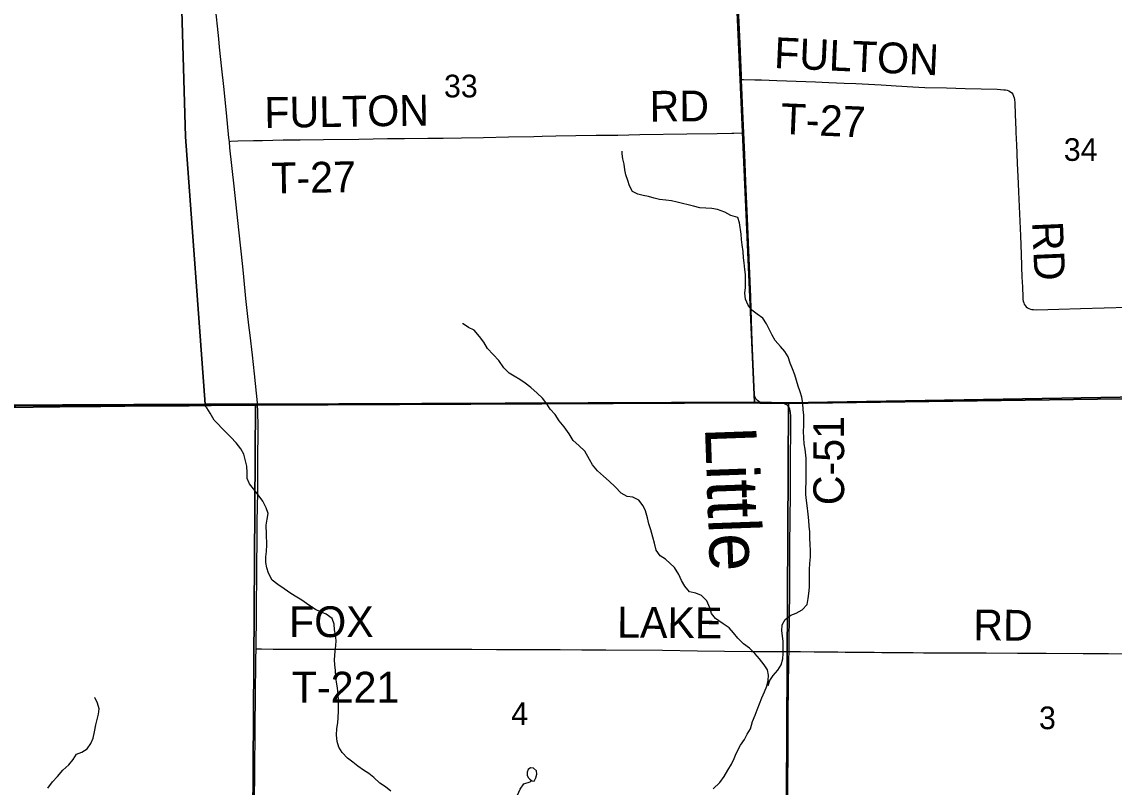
# Model space of a CAD drawing. Extents: x 1985906 to 2360102, y 891258 to 1222054.
# Drawn here: x 2117368 to 2128015, y 1053500 to 1060962 of the extents above; entities that cross this region are included whole.
import ezdxf

# ---------------------------------------------------------------- set-up
doc = ezdxf.new("R2010")
doc.units = 0
for name, color, linetype in [('GM_X_County_Road', 7, 'Continuous'), ('GM_X_County_Road_Text', 7, 'Continuous'), ('GM_X_Minor_Lake', 7, 'Continuous'), ('GM_X_Minor_River', 7, 'Continuous'), ('GM_X_Minor_River_Text', 7, 'Continuous'), ('GM_X_Section', 7, 'Continuous'), ('GM_X_Section_Text', 7, 'Continuous'), ('GM_X_Township', 7, 'Continuous'), ('GM_X_Township_Road', 7, 'Continuous'), ('GM_X_Township_Road_Text', 7, 'Continuous')]:
    doc.layers.add(name, color=color, linetype=linetype)

msp = doc.modelspace()

# ---------------------------------------------------------------- linework, layer by layer
at = {"layer": 'GM_X_County_Road'}
for points in [[(2124384, 1060398), (2124382, 1060438), (2124368, 1060749), (2124351, 1061159), (2124329, 1061650), (2124315, 1062011), (2124311, 1062109), (2124299, 1062371), (2124295, 1062516)], [(2119391, 1059796), (2119387, 1059831), (2119362, 1060075), (2119336, 1060331), (2119319, 1060503), (2119296, 1060714), (2119287, 1060796), (2119275, 1060919), (2119265, 1061009), (2119248, 1061166), (2119233, 1061295), (2119196, 1061654), (2119155, 1062046), (2119128, 1062291), (2119115, 1062410)], [(2124406, 1059878), (2124397, 1060094), (2124387, 1060323), (2124384, 1060398)], [(2124561, 1057255), (2124550, 1057261), (2124537, 1057270), (2124527, 1057282), (2124520, 1057295), (2124514, 1057310), (2124510, 1057325), (2124508, 1057341), (2124505, 1057373), (2124503, 1057474), (2124487, 1057850), (2124484, 1057947), (2124480, 1058045), (2124472, 1058279), (2124453, 1058734), (2124440, 1059045), (2124424, 1059406), (2124416, 1059668), (2124406, 1059878)], [(2119666, 1057227), (2119665, 1057246), (2119636, 1057531), (2119616, 1057711), (2119593, 1057906), (2119582, 1058004), (2119569, 1058118), (2119553, 1058265), (2119532, 1058477), (2119521, 1058575), (2119483, 1058934), (2119437, 1059358), (2119397, 1059733), (2119391, 1059796)], [(2119670, 1057120), (2119669, 1057167), (2119666, 1057227)], [(2124814, 1057232), (2124808, 1057235), (2124791, 1057240), (2124775, 1057243), (2124741, 1057246), (2124643, 1057246), (2124594, 1057247), (2124578, 1057250), (2124563, 1057254), (2124561, 1057255)], [(2124846, 1054821), (2124847, 1054895), (2124851, 1055201), (2124853, 1055364), (2124854, 1055548), (2124853, 1055709), (2124854, 1055905), (2124856, 1056071), (2124859, 1056398), (2124859, 1056577), (2124861, 1056758), (2124862, 1056922), (2124864, 1057119), (2124860, 1057152), (2124858, 1057169), (2124853, 1057185), (2124846, 1057201), (2124836, 1057215), (2124823, 1057226), (2124814, 1057232)], [(2119651, 1054847), (2119653, 1054981), (2119654, 1055064), (2119656, 1055137), (2119657, 1055296), (2119658, 1055530), (2119660, 1055657), (2119662, 1055914), (2119663, 1056091), (2119667, 1056373), (2119667, 1056465), (2119669, 1056598), (2119669, 1056673), (2119670, 1056755), (2119671, 1056917), (2119671, 1057015), (2119671, 1057067), (2119670, 1057111), (2119670, 1057120)], [(2119623, 1052187), (2119624, 1052436), (2119626, 1052559), (2119629, 1052797), (2119631, 1053076), (2119633, 1053212), (2119638, 1053608), (2119643, 1054109), (2119646, 1054372), (2119649, 1054749), (2119651, 1054847)], [(2124826, 1051676), (2124825, 1051690), (2124822, 1051936), (2124819, 1052092), (2124818, 1052134), (2124818, 1052370), (2124820, 1052494), (2124820, 1052548), (2124823, 1052740), (2124828, 1053040), (2124830, 1053249), (2124833, 1053543), (2124836, 1053839), (2124839, 1054234), (2124841, 1054457), (2124844, 1054745), (2124846, 1054821)]]:
    msp.add_lwpolyline(points, dxfattribs=at)
at = {"layer": 'GM_X_Minor_Lake'}
for points in [[(2122363, 1053559), (2122377, 1053591), (2122389, 1053625), (2122385, 1053659), (2122355, 1053685), (2122325, 1053687), (2122303, 1053673), (2122293, 1053647), (2122295, 1053617), (2122303, 1053595), (2122319, 1053577)], [(2122319, 1053577), (2122340, 1053561), (2122347, 1053560), (2122363, 1053559)]]:
    msp.add_lwpolyline(points, dxfattribs=at)
at = {"layer": 'GM_X_Minor_River'}
for points in [[(2123220, 1059675), (2123218, 1059701)], [(2124642, 1054540), (2124642, 1054490), (2124658, 1054540), (2124692, 1054590), (2124738, 1054640), (2124770, 1054692), (2124786, 1054752), (2124790, 1054803), (2124789, 1054923), (2124777, 1055023), (2124779, 1055081), (2124807, 1055133), (2124863, 1055178), (2124915, 1055196), (2124973, 1055228), (2125023, 1055282), (2125031, 1055338), (2125039, 1055388), (2125045, 1055451), (2125044, 1055571), (2125046, 1055623), (2125050, 1055681), (2125054, 1055745), (2125054, 1055809), (2125052, 1055862), (2125050, 1055932), (2125048, 1055990), (2125043, 1056046), (2125039, 1056100), (2125031, 1056160), (2125021, 1056245), (2125015, 1056295), (2125011, 1056353), (2125011, 1056417), (2125012, 1056467), (2125012, 1056708), (2125002, 1056794), (2124992, 1056848), (2124990, 1056906), (2124987, 1056970), (2124989, 1057024), (2124991, 1057079), (2124991, 1057129), (2124985, 1057179), (2124979, 1057241), (2124971, 1057301), (2124955, 1057355), (2124936, 1057409), (2124920, 1057464), (2124902, 1057520), (2124880, 1057578), (2124858, 1057634), (2124836, 1057694), (2124804, 1057746), (2124763, 1057796), (2124711, 1057854), (2124681, 1057908), (2124657, 1057958), (2124627, 1058017), (2124589, 1058071), (2124535, 1058113), (2124484, 1058149), (2124446, 1058199), (2124420, 1058257), (2124416, 1058317), (2124420, 1058371), (2124422, 1058437), (2124420, 1058498), (2124415, 1058548), (2124409, 1058612), (2124403, 1058662), (2124399, 1058724), (2124389, 1058788), (2124383, 1058838), (2124379, 1058891), (2124362, 1059003), (2124348, 1059055), (2124280, 1059073), (2124220, 1059105), (2124148, 1059133), (2124094, 1059141), (2123978, 1059149), (2123916, 1059163), (2123862, 1059177), (2123809, 1059191), (2123757, 1059203), (2123701, 1059215), (2123645, 1059223), (2123585, 1059229), (2123533, 1059243), (2123477, 1059259), (2123425, 1059269), (2123373, 1059283), (2123319, 1059309), (2123291, 1059363), (2123274, 1059415), (2123256, 1059469), (2123246, 1059519), (2123238, 1059575), (2123226, 1059625), (2123220, 1059675)], [(2124606, 1054430), (2124628, 1054486), (2124642, 1054540), (2124646, 1054592), (2124636, 1054644), (2124604, 1054694), (2124558, 1054750), (2124513, 1054802), (2124459, 1054856), (2124403, 1054896), (2124347, 1054951), (2124305, 1055003), (2124263, 1055053), (2124205, 1055093), (2124128, 1055143), (2124090, 1055193), (2124074, 1055249), (2124046, 1055317), (2123994, 1055367), (2123936, 1055391), (2123876, 1055403), (2123829, 1055459), (2123797, 1055515), (2123773, 1055574), (2123729, 1055642), (2123641, 1055722), (2123590, 1055756), (2123550, 1055812), (2123534, 1055878), (2123518, 1055938), (2123498, 1056008), (2123480, 1056066), (2123466, 1056127), (2123447, 1056193), (2123425, 1056243), (2123381, 1056299), (2123323, 1056327), (2123269, 1056333), (2123209, 1056367), (2123151, 1056429), (2123092, 1056483), (2123036, 1056531), (2122978, 1056583), (2122930, 1056641), (2122900, 1056693), (2122856, 1056776), (2122797, 1056830), (2122741, 1056880), (2122703, 1056946), (2122653, 1057014), (2122607, 1057072), (2122566, 1057134), (2122518, 1057184), (2122486, 1057238), (2122444, 1057293), (2122390, 1057341), (2122330, 1057397), (2122274, 1057439), (2122223, 1057475), (2122167, 1057507), (2122117, 1057537), (2122067, 1057589), (2122017, 1057659), (2121963, 1057719), (2121908, 1057777), (2121870, 1057839), (2121828, 1057893), (2121776, 1057954), (2121722, 1057980), (2121670, 1058016), (2121664, 1058016)], [(2120429, 1054878), (2120431, 1054930), (2120425, 1054981), (2120415, 1055035), (2120411, 1055089), (2120392, 1055145), (2120336, 1055185), (2120280, 1055209), (2120230, 1055233), (2120166, 1055275), (2120098, 1055323), (2120048, 1055351), (2119989, 1055389), (2119925, 1055433), (2119865, 1055475), (2119809, 1055519), (2119771, 1055587), (2119755, 1055638), (2119745, 1055690), (2119746, 1055746), (2119752, 1055798), (2119756, 1055864), (2119754, 1055968), (2119750, 1056055), (2119760, 1056113), (2119770, 1056167), (2119749, 1056223), (2119717, 1056289), (2119673, 1056349), (2119625, 1056407), (2119587, 1056457), (2119563, 1056508), (2119566, 1056568), (2119560, 1056628), (2119546, 1056694), (2119532, 1056746), (2119504, 1056800), (2119456, 1056856), (2119406, 1056912), (2119355, 1056965), (2119243, 1057077), (2119203, 1057147), (2119171, 1057197), (2119155, 1057213)], [(2120965, 1053461), (2120914, 1053503), (2120856, 1053539), (2120800, 1053593), (2120750, 1053632), (2120698, 1053666), (2120644, 1053704), (2120594, 1053742), (2120541, 1053782), (2120491, 1053838), (2120459, 1053890), (2120441, 1053946), (2120435, 1054008), (2120439, 1054072), (2120447, 1054126), (2120452, 1054177), (2120456, 1054243), (2120456, 1054345), (2120452, 1054403), (2120444, 1054467), (2120436, 1054525), (2120430, 1054576), (2120425, 1054638), (2120419, 1054692), (2120417, 1054742), (2120423, 1054826), (2120429, 1054878)], [(2124106, 1053485), (2124172, 1053545), (2124214, 1053603), (2124250, 1053665), (2124285, 1053723), (2124311, 1053778), (2124331, 1053828), (2124373, 1053910), (2124411, 1053964), (2124437, 1054018), (2124471, 1054070), (2124491, 1054141), (2124515, 1054201), (2124535, 1054255), (2124557, 1054311), (2124580, 1054371), (2124606, 1054430)], [(2117621, 1053490), (2117667, 1053552), (2117715, 1053604), (2117769, 1053666), (2117825, 1053719), (2117869, 1053769), (2117901, 1053823), (2117953, 1053841), (2118005, 1053873), (2118040, 1053925), (2118064, 1053976), (2118078, 1054038), (2118088, 1054106), (2118102, 1054160), (2118116, 1054210), (2118122, 1054264), (2118106, 1054318), (2118082, 1054369), (2118076, 1054375)], [(2121253, 1053184), (2121311, 1053209), (2121365, 1053231), (2121417, 1053243), (2121538, 1053243), (2121602, 1053259), (2121656, 1053276), (2121716, 1053306), (2121774, 1053330), (2121828, 1053340), (2121892, 1053330), (2121954, 1053304), (2122024, 1053284), (2122088, 1053274), (2122146, 1053298), (2122174, 1053360), (2122200, 1053422), (2122226, 1053479), (2122262, 1053533), (2122322, 1053551), (2122336, 1053564)]]:
    msp.add_lwpolyline(points, dxfattribs=at)
at = {"layer": 'GM_X_Section'}
for points in [[(2124275, 1062522), (2129586, 1062637), (2129785, 1057333), (2124840, 1057248), (2124510, 1057252)], [(2124275, 1062522), (2124510, 1057252), (2119645, 1057233), (2119155, 1057234), (2118962, 1059841), (2118890, 1062418)], [(2118890, 1062418), (2118962, 1059841), (2119155, 1057234), (2114288, 1057210), (2113883, 1057208), (2113713, 1059760), (2113655, 1062309)], [(2129785, 1057333), (2129925, 1057336), (2129895, 1052164), (2124814, 1052148), (2124840, 1057248)], [(2119645, 1057233), (2119612, 1052188), (2114277, 1052161), (2114288, 1057210), (2119155, 1057234)], [(2124840, 1057248), (2124814, 1052148), (2119612, 1052188), (2119645, 1057233), (2124510, 1057252)]]:
    msp.add_lwpolyline(points, close=True, dxfattribs=at)
at = {"layer": 'GM_X_Township'}
for points in [[(2130438, 1057318), (2124800, 1057239), (2124560, 1057243), (2124522, 1057246), (2119659, 1057225), (2113389, 1057199), (2108590, 1057156), (2108479, 1061198), (2108347, 1065164), (2108080, 1073154), (2107874, 1078624), (2107648, 1083989), (2107642, 1084033), (2107561, 1087031), (2107486, 1089138), (2107472, 1089594), (2107997, 1089591), (2112770, 1089563), (2114137, 1089555), (2118148, 1089526), (2120136, 1089511), (2123152, 1089499), (2136278, 1089412)], [(2108640, 1052043), (2108590, 1057156), (2113389, 1057199), (2119659, 1057225), (2124522, 1057246), (2124560, 1057243), (2124800, 1057239), (2130438, 1057318), (2131220, 1057336), (2135022, 1057409), (2135100, 1057415), (2140404, 1057547), (2140423, 1056660), (2140460, 1052522)]]:
    msp.add_lwpolyline(points, dxfattribs=at)
at = {"layer": 'GM_X_Township_Road'}
for points in [[(2124384, 1060398), (2124402, 1060398), (2124513, 1060396), (2124579, 1060395), (2124726, 1060389), (2125103, 1060377), (2125235, 1060371), (2125382, 1060364), (2125497, 1060359), (2125743, 1060346), (2125890, 1060337), (2126054, 1060327), (2126169, 1060322), (2126382, 1060318), (2126562, 1060312), (2126874, 1060304), (2126940, 1060300), (2126956, 1060298), (2126973, 1060294), (2126989, 1060289), (2127004, 1060279), (2127017, 1060268), (2127026, 1060255), (2127035, 1060238), (2127041, 1060222), (2127045, 1060206), (2127048, 1060172), (2127051, 1060057), (2127056, 1059910), (2127056, 1059894), (2127060, 1059815), (2127063, 1059769), (2127067, 1059676), (2127071, 1059581), (2127073, 1059519), (2127080, 1059384), (2127084, 1059303), (2127093, 1059089), (2127101, 1058876), (2127108, 1058696), (2127116, 1058466), (2127117, 1058433), (2127120, 1058368), (2127123, 1058286), (2127126, 1058253), (2127129, 1058238), (2127133, 1058222), (2127139, 1058208), (2127147, 1058195), (2127157, 1058183), (2127170, 1058174), (2127183, 1058167), (2127198, 1058161), (2127213, 1058158), (2127229, 1058156), (2127261, 1058155), (2127475, 1058161), (2127688, 1058168), (2128147, 1058179)], [(2119391, 1059796), (2119405, 1059797), (2119474, 1059801), (2119627, 1059804), (2119713, 1059806), (2119814, 1059809), (2119917, 1059811), (2120080, 1059812), (2120310, 1059816), (2120654, 1059819), (2120933, 1059823), (2121097, 1059825), (2121326, 1059826), (2121474, 1059829), (2121654, 1059830), (2121867, 1059833), (2122113, 1059839), (2122359, 1059845), (2122441, 1059848), (2122572, 1059850), (2122768, 1059853), (2122965, 1059856), (2123178, 1059858), (2123391, 1059864), (2123850, 1059870), (2124145, 1059874), (2124289, 1059875)], [(2124289, 1059875), (2124309, 1059876), (2124394, 1059878), (2124406, 1059878)], [(2114487, 1057203), (2114576, 1057204), (2114725, 1057203), (2115000, 1057200), (2115245, 1057202), (2115457, 1057201), (2115641, 1057201), (2115921, 1057199), (2116170, 1057198), (2116426, 1057197), (2116850, 1057198), (2117260, 1057201), (2117479, 1057204), (2117740, 1057207), (2118138, 1057212), (2118607, 1057217), (2118998, 1057219), (2119429, 1057223), (2119579, 1057225), (2119666, 1057227)], [(2119651, 1054847), (2119663, 1054847), (2119703, 1054847), (2119819, 1054846), (2120067, 1054846), (2120221, 1054846), (2120511, 1054846), (2120760, 1054846), (2120970, 1054845), (2121121, 1054844), (2121359, 1054844), (2121580, 1054844), (2121755, 1054844), (2121995, 1054842), (2122478, 1054842), (2122614, 1054841), (2122828, 1054840), (2123060, 1054838), (2123611, 1054835), (2123954, 1054829), (2124481, 1054821), (2124647, 1054821), (2124772, 1054821), (2124798, 1054821), (2124846, 1054821)], [(2124846, 1054821), (2124866, 1054821), (2124959, 1054821), (2125090, 1054819), (2125205, 1054819), (2125321, 1054818), (2125392, 1054817), (2125459, 1054816), (2125590, 1054816), (2125675, 1054815), (2125750, 1054814), (2125808, 1054813), (2125957, 1054812), (2126055, 1054812), (2126155, 1054810), (2126531, 1054809), (2126766, 1054808), (2127073, 1054807), (2127352, 1054805), (2127713, 1054803), (2127958, 1054802), (2128319, 1054800)]]:
    msp.add_lwpolyline(points, dxfattribs=at)

# ---------------------------------------------------------------- texts
at = {"layer": 'GM_X_County_Road_Text'}
msp.add_text('C-51', height=300, rotation=90, dxfattribs=at).set_placement((2125383, 1056249))
at = {"layer": 'GM_X_Minor_River_Text'}
msp.add_text('Little', height=500.2, rotation=272.0606, dxfattribs=at).set_placement((2124026, 1057009))
at = {"layer": 'GM_X_Section_Text'}
for s, p in [('33', (2121483, 1060225)), ('34', (2127524, 1059606)), ('4', (2122138, 1054106)), ('3', (2127282, 1054065))]:
    msp.add_text(s, height=221, rotation=0, dxfattribs=at).set_placement(p)
at = {"layer": 'GM_X_Township_Road_Text'}
for s, rotation, p in [('FULTON', 357.413, (2124696, 1060512)), ('RD', 0.4937, (2123488, 1059988)), ('FULTON', 0.8637, (2119734, 1059927)), ('T-27', 357.5565, (2124760, 1059869)), ('T-27', 1.0235, (2119802, 1059288)), ('RD', 272.4482, (2127215, 1059011)), ('FOX', 0, (2119973, 1054963)), ('LAKE', 359.5052, (2123169, 1054959)), ('RD', 359.5114, (2126641, 1054932)), ('T-221', 0, (2120000, 1054325))]:
    msp.add_text(s, height=300, rotation=rotation, dxfattribs=at).set_placement(p)

doc.saveas('drawing.dxf')
